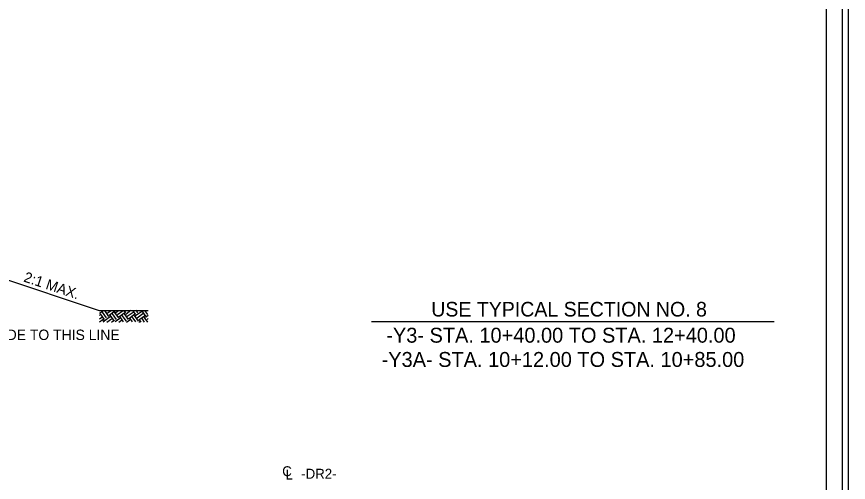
# Model space of a CAD drawing. Extents: x 3025871 to 3026431, y 707165 to 707825.
# Drawn here: x 3026178.1 to 3026274.6, y 707279.3 to 707333.3 of the extents above; entities that cross this region are included whole.
import ezdxf

# ---------------------------------------------------------------- set-up
doc = ezdxf.new("R2010")
doc.units = 0
for name, color, linetype in [('Old_Level_39', 7, 'Continuous'), ('Prop Drainage Structure Junction Box with Manhole Label', 7, 'Continuous'), ('Prop Drainage Structure Junction Box with Slab Lid TB 840 34 CELL', 7, 'Continuous'), ('Sheet Cutting Line CELL', 7, 'Continuous'), ('Typical Terminator CELL', 7, 'Continuous'), ('Typical Text Grade Point CELL', 7, 'Continuous')]:
    doc.layers.add(name, color=color, linetype=linetype)

msp = doc.modelspace()

# ---------------------------------------------------------------- linework, layer by layer
at = {"layer": 'Old_Level_39'}
msp.add_lwpolyline([(3026273.948, 707384.017), (3026023.973, 707384.017), (3026023.973, 707225.752), (3026273.948, 707225.752)], close=True, dxfattribs=at)
at = {"layer": 'Prop Drainage Structure Junction Box with Slab Lid TB 840 34 CELL'}
msp.add_line((3026219.292, 707297.985), (3026266.005, 707297.985), dxfattribs=at)
at = {"layer": 'Sheet Cutting Line CELL'}
msp.add_lwpolyline([(3026272.073, 707383.635), (3026047.073, 707383.635), (3026047.073, 707226.135), (3026272.073, 707226.135)], close=True, dxfattribs=at)
at = {"layer": 'Typical Terminator CELL'}
msp.add_lwpolyline([(3026274.623, 707387.385), (3026022.023, 707387.385), (3026022.023, 707222.385), (3026274.623, 707222.385)], close=True, dxfattribs=at)
at = {"layer": 'Typical Text Grade Point CELL'}
for p, q in [((3026175.063, 707303.461), (3026187.685, 707299.254)), ((3026187.685, 707299.254), (3026193.37, 707299.254)), ((3026187.685, 707299.254), (3026193.37, 707299.254)), ((3026187.707, 707298.924), (3026188.167, 707299.255)), ((3026187.707, 707298.924), (3026188.167, 707299.255)), ((3026188.547, 707298.387), (3026188.066, 707299.056)), ((3026188.547, 707298.387), (3026188.066, 707299.056)), ((3026188.797, 707298.567), (3026188.317, 707299.236)), ((3026188.797, 707298.567), (3026188.317, 707299.236)), ((3026188.461, 707299.212), (3026188.521, 707299.256)), ((3026188.461, 707299.212), (3026188.521, 707299.256)), ((3026188.641, 707298.962), (3026189.052, 707299.257)), ((3026188.641, 707298.962), (3026189.052, 707299.257)), ((3026188.821, 707298.711), (3026189.489, 707299.191)), ((3026188.821, 707298.711), (3026189.489, 707299.191)), ((3026189.946, 707298.379), (3026189.466, 707299.048)), ((3026189.946, 707298.379), (3026189.466, 707299.048)), ((3026189.633, 707299.168), (3026189.568, 707299.259)), ((3026189.633, 707299.168), (3026189.568, 707299.259)), ((3026189.609, 707299.024), (3026189.937, 707299.26)), ((3026189.609, 707299.024), (3026189.937, 707299.26)), ((3026189.789, 707298.774), (3026190.458, 707299.254)), ((3026189.789, 707298.774), (3026190.458, 707299.254)), ((3026189.97, 707298.523), (3026190.638, 707299.003)), ((3026189.97, 707298.523), (3026190.638, 707299.003)), ((3026190.782, 707298.98), (3026190.579, 707299.262)), ((3026190.782, 707298.98), (3026190.579, 707299.262)), ((3026190.758, 707298.836), (3026191.353, 707299.264)), ((3026190.758, 707298.836), (3026191.353, 707299.264)), ((3026190.938, 707298.586), (3026191.607, 707299.066)), ((3026190.938, 707298.586), (3026191.607, 707299.066)), ((3026191.032, 707299.16), (3026190.958, 707299.263)), ((3026191.032, 707299.16), (3026190.958, 707299.263)), ((3026191.93, 707298.792), (3026191.598, 707299.254)), ((3026191.93, 707298.792), (3026191.598, 707299.254)), ((3026191.907, 707298.648), (3026192.575, 707299.128)), ((3026191.907, 707298.648), (3026192.575, 707299.128)), ((3026192.181, 707298.972), (3026191.97, 707299.266)), ((3026192.181, 707298.972), (3026191.97, 707299.266)), ((3026192.432, 707299.152), (3026192.359, 707299.254)), ((3026192.432, 707299.152), (3026192.359, 707299.254)), ((3026193.079, 707298.604), (3026192.612, 707299.254)), ((3026193.079, 707298.604), (3026192.612, 707299.254)), ((3026193.33, 707298.784), (3026192.992, 707299.254)), ((3026193.33, 707298.784), (3026192.992, 707299.254)), ((3026187.707, 707298.671), (3026187.792, 707298.732)), ((3026187.707, 707298.671), (3026187.792, 707298.732)), ((3026187.707, 707298.291), (3026187.972, 707298.481)), ((3026187.707, 707298.291), (3026187.972, 707298.481)), ((3026187.707, 707297.911), (3026188.152, 707298.231)), ((3026187.707, 707297.911), (3026188.152, 707298.231)), ((3026188.296, 707298.207), (3026187.816, 707298.876)), ((3026188.296, 707298.207), (3026187.816, 707298.876)), ((3026188.268, 707297.894), (3026188.129, 707298.087)), ((3026188.268, 707297.894), (3026188.129, 707298.087)), ((3026188.273, 707298.064), (3026188.941, 707298.544)), ((3026188.273, 707298.064), (3026188.941, 707298.544)), ((3026188.565, 707297.894), (3026189.121, 707298.293)), ((3026188.565, 707297.894), (3026189.121, 707298.293)), ((3026189.445, 707298.019), (3026188.964, 707298.688)), ((3026189.445, 707298.019), (3026188.964, 707298.688)), ((3026189.094, 707297.894), (3026189.301, 707298.043)), ((3026189.094, 707297.894), (3026189.301, 707298.043)), ((3026189.695, 707298.199), (3026189.215, 707298.868)), ((3026189.695, 707298.199), (3026189.215, 707298.868)), ((3026189.541, 707297.961), (3026190.09, 707298.356)), ((3026189.541, 707297.961), (3026190.09, 707298.356)), ((3026189.975, 707297.894), (3026190.27, 707298.105)), ((3026189.975, 707297.894), (3026190.27, 707298.105)), ((3026190.514, 707297.942), (3026190.113, 707298.499)), ((3026190.514, 707297.942), (3026190.113, 707298.499)), ((3026190.844, 707298.011), (3026190.364, 707298.68)), ((3026190.844, 707298.011), (3026190.364, 707298.68)), ((3026191.095, 707298.191), (3026190.615, 707298.86)), ((3026191.095, 707298.191), (3026190.615, 707298.86)), ((3026190.857, 707297.894), (3026191.238, 707298.168)), ((3026190.857, 707297.894), (3026191.238, 707298.168)), ((3026191.118, 707298.335), (3026191.787, 707298.815)), ((3026191.118, 707298.335), (3026191.787, 707298.815)), ((3026191.542, 707297.921), (3026191.262, 707298.311)), ((3026191.542, 707297.921), (3026191.262, 707298.311)), ((3026191.928, 707297.913), (3026191.513, 707298.492)), ((3026191.928, 707297.913), (3026191.513, 707298.492)), ((3026192.244, 707298.003), (3026191.763, 707298.672)), ((3026192.244, 707298.003), (3026191.763, 707298.672)), ((3026192.087, 707298.397), (3026192.755, 707298.878)), ((3026192.087, 707298.397), (3026192.755, 707298.878)), ((3026192.267, 707298.147), (3026192.935, 707298.627)), ((3026192.267, 707298.147), (3026192.935, 707298.627)), ((3026192.285, 707297.906), (3026192.387, 707297.98)), ((3026192.285, 707297.906), (3026192.387, 707297.98)), ((3026192.571, 707297.901), (3026192.411, 707298.123)), ((3026192.571, 707297.901), (3026192.411, 707298.123)), ((3026192.956, 707297.893), (3026192.661, 707298.303)), ((3026192.956, 707297.893), (3026192.661, 707298.303)), ((3026193.342, 707297.885), (3026192.912, 707298.484)), ((3026193.342, 707297.885), (3026192.912, 707298.484)), ((3026193.056, 707298.46), (3026193.37, 707298.686)), ((3026193.056, 707298.46), (3026193.37, 707298.686)), ((3026193.236, 707298.209), (3026193.37, 707298.306)), ((3026193.236, 707298.209), (3026193.37, 707298.306))]:
    msp.add_line(p, q, dxfattribs=at)

# ---------------------------------------------------------------- texts
at = {"layer": 'Prop Drainage Structure Junction Box with Manhole Label'}
msp.add_text('C', height=1.152, dxfattribs=at).set_placement((3026208.921, 707280.02))
for s, height, p in [('L', 1.152, (3026209.304, 707279.627)), ('-DR2-', 1.1523, (3026211.122, 707279.728))]:
    msp.add_text(s, height=height, rotation=359.9469, dxfattribs=at).set_placement(p)
at = {"layer": 'Prop Drainage Structure Junction Box with Slab Lid TB 840 34 CELL'}
msp.add_text('USE TYPICAL SECTION NO. 8', height=1.69489, rotation=360, dxfattribs=at).set_placement((3026226.217, 707298.548))
for s, height, p in [('GRADE TO THIS LINE', 1.20892, (3026173.442, 707295.82)), ('-Y3- STA. 10+40.00 TO STA. 12+40.00', 1.73151, (3026221.001, 707295.511)), ('-Y3A- STA. 10+12.00 TO STA. 10+85.00', 1.73151, (3026220.458, 707292.697))]:
    msp.add_text(s, height=height, dxfattribs=at).set_placement(p)
at = {"layer": 'Typical Text Grade Point CELL'}
msp.add_text('2:1 MAX.', height=1.2089, rotation=341.56505, dxfattribs=at).set_placement((3026178.832, 707302.626))

doc.saveas('drawing.dxf')
